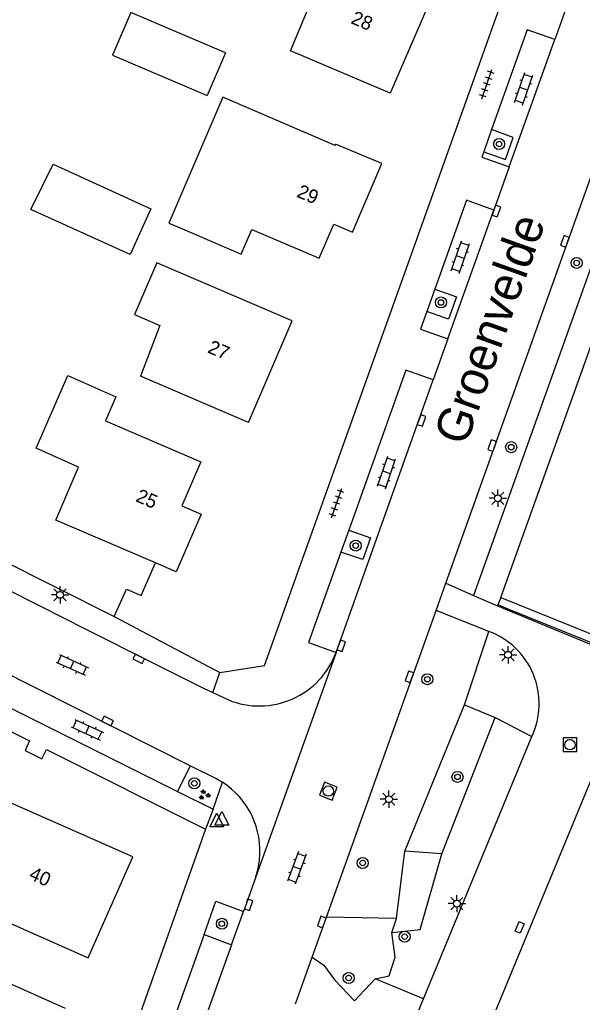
# Model space of a CAD drawing. Extents: x 136000 to 141014, y 402000 to 403500.
# Drawn here: x 138667.8 to 138708.5, y 402431.1 to 402502.3 of the extents above; entities that cross this region are included whole.
import ezdxf

# ---------------------------------------------------------------- set-up
doc = ezdxf.new("R2010")
doc.units = 0
for name, color, linetype in [('gg-afsc-hekwerk', 7, 'Continuous'), ('gg-anno-huisnummerreeks BGT', 7, 'Continuous'), ('gg-anno-openbare ruimte label', 7, 'Continuous'), ('gg-bbg-bijgebouw', 7, 'Continuous'), ('gg-bbg-gedigitaliseerde bebouwing', 7, 'Continuous'), ('gg-bbg-gedigitaliseerde bijgebouw', 7, 'Continuous'), ('gg-bbg-hoofdgebouw', 7, 'Continuous'), ('gg-knt-verharding', 7, 'Continuous'), ('gg-knt-verharding nz', 7, 'Continuous'), ('gt-grn-groengrens', 7, 'Continuous'), ('gt-grn-weggrens', 7, 'Continuous'), ('gt-symb-boom', 7, 'Continuous'), ('gt-symb-groenvak', 7, 'Continuous'), ('gt-symb-klinker verharding', 7, 'Continuous'), ('gt-symb-kolk', 7, 'Continuous'), ('gt-symb-kolk center center', 7, 'Continuous'), ('gt-symb-lichtmast', 7, 'Continuous'), ('gt-symb-rioolschacht', 7, 'Continuous'), ('gt-symb-tegel verharding', 7, 'Continuous'), ('gt-symb-waterafsluiter', 7, 'Continuous')]:
    doc.layers.add(name, color=color, linetype=linetype)

# ---------------------------------------------------------------- blocks, each defined once
blk = doc.blocks.new('gt0-BOOM')
at = {"layer": 'gt-symb-boom'}
for radius in [0.4, 0.2]:
    blk.add_circle((0, 0), radius, dxfattribs=at)
blk = doc.blocks.new('gt0-WAFSL')
at = {"layer": 'gt-symb-waterafsluiter'}
for p, q in [((-0.5, -0.333), (0, 0.667)), ((0, 0.667), (0.5, -0.333)), ((0.5, -0.333), (-0.5, -0.333))]:
    blk.add_line(p, q, dxfattribs=at)
blk = doc.blocks.new('gt0-RS')
at = {"layer": 'gt-symb-rioolschacht'}
blk.add_lwpolyline([(-0.5, -0.5), (0.5, -0.5), (0.5, 0.5), (-0.5, 0.5)], close=True, dxfattribs=at)
blk.add_circle((0, 0), 0.375, dxfattribs=at)
blk = doc.blocks.new('gt0-TEG1')
at = {"layer": 'gt-symb-tegel verharding'}
for p, q in [((-1.125, 0), (1.125, 0)), ((-0.9, -0.25), (-0.9, 0.25)), ((-0.45, -0.25), (-0.45, 0.25)), ((0, -0.25), (0, 0.25)), ((0.45, -0.25), (0.45, 0.25)), ((0.9, -0.25), (0.9, 0.25))]:
    blk.add_line(p, q, dxfattribs=at)
blk = doc.blocks.new('gt0-KOLK')
at = {"layer": 'gt-symb-kolk'}
blk.add_lwpolyline([(0, 0), (0.375, 0), (0.375, 0.4), (-0.375, 0.4), (-0.375, 0), (0, 0)], dxfattribs=at)
blk = doc.blocks.new('gt0-KL1')
at = {"layer": 'gt-symb-klinker verharding'}
for p, q in [((-1.15, 0.3), (1.15, 0.3)), ((-1, -0.3), (-1, 0.3)), ((-0.5, 0.3), (-0.5, 0.45)), ((0, -0.3), (0, 0.3)), ((0.5, 0.3), (0.5, 0.45)), ((1, -0.3), (1, 0.3)), ((-1.15, -0.3), (1.15, -0.3)), ((-0.5, -0.45), (-0.5, -0.3)), ((0.5, -0.45), (0.5, -0.3))]:
    blk.add_line(p, q, dxfattribs=at)
blk = doc.blocks.new('gt0-LMAST')
at = {"layer": 'gt-symb-lichtmast'}
for p, q in [((-0.182, 0.173), (-0.447, 0.438)), ((-0.005, 0.246), (-0.005, 0.621)), ((0.172, 0.173), (0.437, 0.438)), ((-0.255, -0.004), (-0.63, -0.004)), ((-0.182, -0.181), (-0.447, -0.446)), ((-0.005, -0.254), (-0.005, -0.629)), ((0.437, -0.446), (0.172, -0.181)), ((0.245, -0.004), (0.62, -0.004))]:
    blk.add_line(p, q, dxfattribs=at)
blk.add_circle((-0.005, -0.004), 0.25, dxfattribs=at)
blk = doc.blocks.new('gt0-GRVAK')
at = {"layer": 'gt-symb-groenvak'}
for p, q in [((-0.11, 0.189), (-0.228, 0.24)), ((-0.182, 0.153), (0.088, 0.153)), ((-0.091, 0.211), (-0.156, 0.322)), ((-0.047, 0.214), (-0.047, 0.393)), ((-0.004, 0.211), (0.061, 0.322)), ((0.015, 0.189), (0.133, 0.24)), ((0.262, -0.052), (0.197, 0.059)), ((0.305, -0.049), (0.305, 0.13)), ((0.349, -0.052), (0.414, 0.059)), ((-0.245, -0.228), (-0.363, -0.177)), ((-0.318, -0.264), (-0.047, -0.264)), ((-0.226, -0.206), (-0.291, -0.095)), ((-0.183, -0.203), (-0.183, -0.024)), ((-0.139, -0.206), (-0.074, -0.095)), ((-0.12, -0.228), (-0.002, -0.177)), ((0.243, -0.074), (0.125, -0.023)), ((0.17, -0.11), (0.441, -0.11)), ((0.368, -0.074), (0.486, -0.023))]:
    blk.add_line(p, q, dxfattribs=at)
blk = doc.blocks.new('gt0-KOLKCC')
at = {"layer": 'gt-symb-kolk center center'}
blk.add_lwpolyline([(-0.375, 0.2), (0.375, 0.2), (0.375, -0.2), (-0.375, -0.2)], close=True, dxfattribs=at)

msp = doc.modelspace()

# ---------------------------------------------------------------- linework, layer by layer
at = {"layer": 'gg-afsc-hekwerk'}
msp.add_line((138658.018, 402467.362), (138674.621, 402459.037), dxfattribs=at)
msp.add_lwpolyline([(138674.621, 402459.037), (138675.503, 402461.02), (138676.564, 402460.556), (138677.6, 402462.922)], dxfattribs=at)
at = {"layer": 'gg-bbg-bijgebouw'}
msp.add_line((138682.663, 402499.848), (138681.346, 402496.767), dxfattribs=at)
msp.add_lwpolyline([(138668.575, 402488.515), (138670.198, 402491.786), (138677.272, 402488.572), (138675.768, 402485.257), (138668.575, 402488.515)], dxfattribs=at)
at = {"layer": 'gg-bbg-gedigitaliseerde bebouwing'}
msp.add_line((138687.366, 402500.016), (138688.805, 402503.401), dxfattribs=at)
for points in [[(138687.49, 402480.45), (138677.688, 402484.646), (138676.094, 402480.897), (138677.92, 402480.121), (138676.519, 402476.439)], [(138671.1, 402430.64), (138663.297, 402434.125), (138661.423, 402429.922), (138660.132, 402430.497)]]:
    msp.add_lwpolyline(points, dxfattribs=at)
at = {"layer": 'gg-bbg-gedigitaliseerde bijgebouw'}
msp.add_lwpolyline([(138682.663, 402499.848), (138675.814, 402502.776), (138674.497, 402499.695), (138681.346, 402496.767)], dxfattribs=at)
at = {"layer": 'gg-bbg-hoofdgebouw'}
for p, q in [((138694.59, 402496.94), (138687.366, 402500.016)), ((138689.452, 402484.979), (138690.501, 402487.445)), ((138684.32, 402473.08), (138687.49, 402480.45)), ((138684.32, 402473.08), (138676.519, 402476.439))]:
    msp.add_line(p, q, dxfattribs=at)
for points in [[(138693.804, 402506.004), (138697.76, 402504.32), (138694.59, 402496.94)], [(138682.464, 402496.638), (138678.57, 402487.528), (138679.385, 402487.18), (138683.805, 402485.272), (138684.582, 402487.069), (138689.452, 402484.979)], [(138690.501, 402487.445), (138691.849, 402486.872), (138693.969, 402491.839), (138690.628, 402493.234), (138690.595, 402493.156), (138682.464, 402496.638)], [(138677.6, 402462.922), (138670.39, 402466.02), (138672.029, 402469.848), (138668.979, 402471.236), (138671.251, 402476.484), (138674.743, 402474.947), (138673.992, 402473.213), (138680.88, 402470.23), (138679.515, 402467.051), (138680.898, 402466.457), (138679.103, 402462.276), (138677.6, 402462.922)], [(138698.787, 402422.153), (138709.769, 402448.783), (138709.839, 402448.754)], [(138665.83, 402446.09), (138662.727, 402439.089), (138663.221, 402438.87), (138663.091, 402438.578), (138672.72, 402434.31)], [(138672.72, 402434.31), (138675.96, 402441.62), (138665.83, 402446.09)]]:
    msp.add_lwpolyline(points, dxfattribs=at)
at = {"layer": 'gg-knt-verharding'}
for p, q in [((138707.856, 402504.666), (138706.49, 402500.836)), ((138704.497, 402501.526), (138701.919, 402494.295)), ((138706.49, 402500.836), (138704.497, 402501.526)), ((138702.587, 402460.42), (138716.743, 402500)), ((138701.919, 402494.295), (138701.349, 402492.696)), ((138701.349, 402492.696), (138701.21, 402492.305)), ((138701.21, 402492.305), (138703.197, 402491.596)), ((138703.197, 402491.596), (138702.081, 402488.476)), ((138700.098, 402489.184), (138697.802, 402482.743)), ((138702.081, 402488.476), (138700.098, 402489.184)), ((138697.802, 402482.743), (138697.227, 402481.131)), ((138697.227, 402481.131), (138696.772, 402479.854)), ((138696.772, 402479.854), (138698.762, 402479.156)), ((138698.762, 402479.156), (138697.698, 402476.171)), ((138695.713, 402476.882), (138691.58, 402465.287)), ((138697.698, 402476.171), (138695.713, 402476.882)), ((138691.58, 402465.287), (138691.015, 402463.7)), ((138697.9, 402459.475), (138698.615, 402461.438)), ((138698.615, 402461.438), (138700.614, 402460.565)), ((138700.614, 402460.565), (138702.352, 402459.805)), ((138702.378, 402459.875), (138702.352, 402459.805)), ((138702.587, 402460.42), (138702.378, 402459.875)), ((138703.131, 402459.567), (138702.39, 402459.87)), ((138689.979, 402437.268), (138697.9, 402459.475)), ((138701.719, 402457.95), (138697.9, 402459.475)), ((138702.352, 402459.805), (138753.031, 402438.86)), ((138738.19, 402445.315), (138703.131, 402459.567)), ((138674.621, 402459.037), (138682.26, 402454.99)), ((138662.496, 402454.705), (138679.198, 402446.35)), ((138681.741, 402453.535), (138682.873, 402452.992)), ((138696.991, 402431.346), (138704.837, 402450.337)), ((138679.198, 402446.35), (138680.13, 402448.227)), ((138681.77, 402445.07), (138682.445, 402447.029)), ((138679.198, 402446.35), (138681.77, 402445.07)), ((138681.22, 402443.62), (138664.157, 402395.513)), ((138683.098, 402435.265), (138683.975, 402437.67)), ((138688.944, 402434.368), (138689.979, 402437.268)), ((138681.115, 402435.993), (138676.247, 402422.31)), ((138681.115, 402435.993), (138683.098, 402435.265)), ((138687.732, 402430.97), (138688.944, 402434.368)), ((138691.393, 402417.799), (138696.991, 402431.346))]:
    msp.add_line(p, q, dxfattribs=at)
for points in [[(138682.26, 402454.99), (138685.48, 402455.49), (138705.94, 402512.79), (138703.956, 402513.73)], [(138714.874, 402506.088), (138716.646, 402505.461), (138700.614, 402460.565)], [(138698.615, 402461.438), (138712.212, 402499.569), (138713.588, 402503.343), (138713.947, 402504.024)], [(138701.349, 402492.696), (138702.919, 402492.137), (138703.492, 402493.734), (138701.919, 402494.295)], [(138670.119, 402459.349), (138661.697, 402463.563), (138645.382, 402471.76), (138610.517, 402489.325)], [(138697.802, 402482.743), (138699.373, 402482.183), (138698.794, 402480.573), (138697.227, 402481.131)], [(138691.58, 402465.287), (138693.164, 402464.723), (138692.611, 402463.151), (138691.015, 402463.7)], [(138691.015, 402463.7), (138688.681, 402457.153), (138690.672, 402456.432)], [(138670.119, 402459.349), (138676.483, 402456.146), (138681.076, 402453.854), (138681.741, 402453.535)], [(138655.789, 402456.406), (138668.49, 402450.02), (138668.17, 402449.32), (138669.37, 402448.72), (138669.72, 402449.39), (138681.22, 402443.62)], [(138680.13, 402448.227), (138682.043, 402447.266), (138682.445, 402447.029)], [(138684.852, 402440.168), (138685.02, 402440.774), (138685.123, 402441.393)], [(138684.852, 402440.168), (138684.153, 402438.211), (138683.975, 402437.67)], [(138681.115, 402435.993), (138681.972, 402438.405), (138683.975, 402437.67)]]:
    msp.add_lwpolyline(points, dxfattribs=at)
for centre, radius, start, end in [((138699.783, 402452.712), 5.584, 334.83018, 69.71416), ((138685.113, 402458.474), 5.922, 247.77267, 339.83017), ((138679.237, 402442.05), 5.923, 353.62761, 57.20276)]:
    msp.add_arc(centre, radius, start, end, dxfattribs=at)
at = {"layer": 'gg-knt-verharding nz'}
for p, q in [((138703.197, 402491.596), (138706.49, 402500.836)), ((138698.762, 402479.156), (138702.081, 402488.476)), ((138690.672, 402456.432), (138697.698, 402476.171)), ((138663.449, 402456.623), (138680.13, 402448.227)), ((138683.098, 402435.265), (138677.656, 402419.997))]:
    msp.add_line(p, q, dxfattribs=at)
at = {"layer": 'gt-grn-groengrens'}
for p, q in [((138702.39, 402459.87), (138702.378, 402459.875)), ((138702.587, 402460.42), (138738.43, 402445.849)), ((138699.967, 402452.63), (138701.719, 402457.95)), ((138695.652, 402442.048), (138699.967, 402452.63)), ((138699.967, 402452.63), (138702.171, 402451.707)), ((138698.313, 402441.838), (138702.171, 402451.707)), ((138702.171, 402451.707), (138704.837, 402450.337)), ((138695.028, 402437.156), (138695.652, 402442.048)), ((138698.313, 402441.838), (138695.652, 402442.048)), ((138695.028, 402437.156), (138689.979, 402437.268)), ((138694.692, 402436.137), (138695.028, 402437.156)), ((138696.991, 402431.346), (138693.492, 402432.796))]:
    msp.add_line(p, q, dxfattribs=at)
for points in [[(138694.692, 402436.137), (138696.753, 402436.365), (138698.313, 402441.838)], [(138693.492, 402432.796), (138694.5, 402433.016), (138694.945, 402434.365), (138694.692, 402436.137)], [(138688.944, 402434.368), (138689.785, 402433.769), (138690.569, 402432.691), (138691.992, 402431.206), (138693.492, 402432.796)]]:
    msp.add_lwpolyline(points, dxfattribs=at)
at = {"layer": 'gt-grn-weggrens'}
for p, q in [((138690.672, 402456.432), (138684.852, 402440.168)), ((138681.741, 402453.535), (138682.26, 402454.99)), ((138681.77, 402445.07), (138681.22, 402443.62))]:
    msp.add_line(p, q, dxfattribs=at)

# ---------------------------------------------------------------- block references
at = {"layer": 'gt-symb-boom'}
for p in [(138702.464, 402493.259), (138708.081, 402484.644), (138698.259, 402481.779), (138703.337, 402471.298), (138692.087, 402464.171), (138697.277, 402454.491), (138699.455, 402447.418), (138680.41, 402446.953), (138692.596, 402441.178), (138682.405, 402436.78), (138695.628, 402435.842), (138691.575, 402432.848)]:
    msp.add_blockref('gt0-BOOM', p, dxfattribs=at)
at = {"layer": 'gt-symb-groenvak'}
msp.add_blockref('gt0-GRVAK', (138681.121, 402446.111), dxfattribs=at)
at = {"layer": 'gt-symb-klinker verharding'}
for p, rotation in [((138704.247, 402497.255), 71.03974891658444), ((138699.657, 402485.059), 71.27513193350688), ((138694.325, 402469.455), 71.27513193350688), ((138671.577, 402455.525), -24.206843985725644), ((138672.679, 402450.834), -24.51507073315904), ((138687.831, 402440.837), -110.24750150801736)]:
    msp.add_blockref('gt0-KL1', p, dxfattribs=dict(at, rotation=rotation))
at = {"layer": 'gt-symb-kolk'}
for p, rotation in [((138702.076, 402488.463), -109.63070227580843), ((138707.418, 402486.142), 70.36929772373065), ((138696.67, 402473.298), -109.63070227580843), ((138702.147, 402471.346), 70.42433981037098), ((138690.857, 402456.977), -109.63070227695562), ((138676.483, 402456.146), 153.25557979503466), ((138696.159, 402454.599), 70.3554038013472), ((138674.037, 402451.288), -26.744420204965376), ((138684.153, 402438.211), -108.23569146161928), ((138689.822, 402436.843), 70.38091644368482)]:
    msp.add_blockref('gt0-KOLK', p, dxfattribs=dict(at, rotation=rotation))
at = {"layer": 'gt-symb-kolk center center', "rotation": -112.95382427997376}
msp.add_blockref('gt0-KOLKCC', (138703.946, 402436.515), dxfattribs=at)
at = {"layer": 'gt-symb-lichtmast'}
for p in [(138702.38, 402467.602), (138670.699, 402460.604), (138703.12, 402456.265), (138694.494, 402445.806), (138699.412, 402438.241)]:
    msp.add_blockref('gt0-LMAST', p, dxfattribs=at)
at = {"layer": 'gt-symb-rioolschacht'}
msp.add_blockref('gt0-RS', (138707.592, 402449.75), dxfattribs=at)
at = {"layer": 'gt-symb-rioolschacht', "rotation": -21.280166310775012}
msp.add_blockref('gt0-RS', (138690.108, 402446.389), dxfattribs=at)
at = {"layer": 'gt-symb-tegel verharding'}
for p, rotation in [((138701.58, 402497.594), 71.03974891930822), ((138690.708, 402467.242), 70.91275549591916)]:
    msp.add_blockref('gt0-TEG1', p, dxfattribs=dict(at, rotation=rotation))
at = {"layer": 'gt-symb-waterafsluiter'}
for p in [(138682.405, 402444.242), (138682.029, 402444.128)]:
    msp.add_blockref('gt0-WAFSL', p, dxfattribs=at)

# ---------------------------------------------------------------- texts
at = {"layer": 'gg-anno-huisnummerreeks BGT'}
for s, rotation, p in [('28', 336.9, (138691.673, 402502.021)), ('29', 336.9, (138687.755, 402489.45)), ('27', 336.7, (138681.311, 402478.174)), ('25', 336.7, (138676.104, 402467.4)), ('40', 336.2, (138668.383, 402440.045))]:
    msp.add_text(s, height=1, rotation=rotation, dxfattribs=at).set_placement(p)
at = {"layer": 'gg-anno-openbare ruimte label'}
msp.add_text('Groenvelde', height=2.5, rotation=70.4, dxfattribs=at).set_placement((138700.046, 402471.311))

doc.saveas('drawing.dxf')
